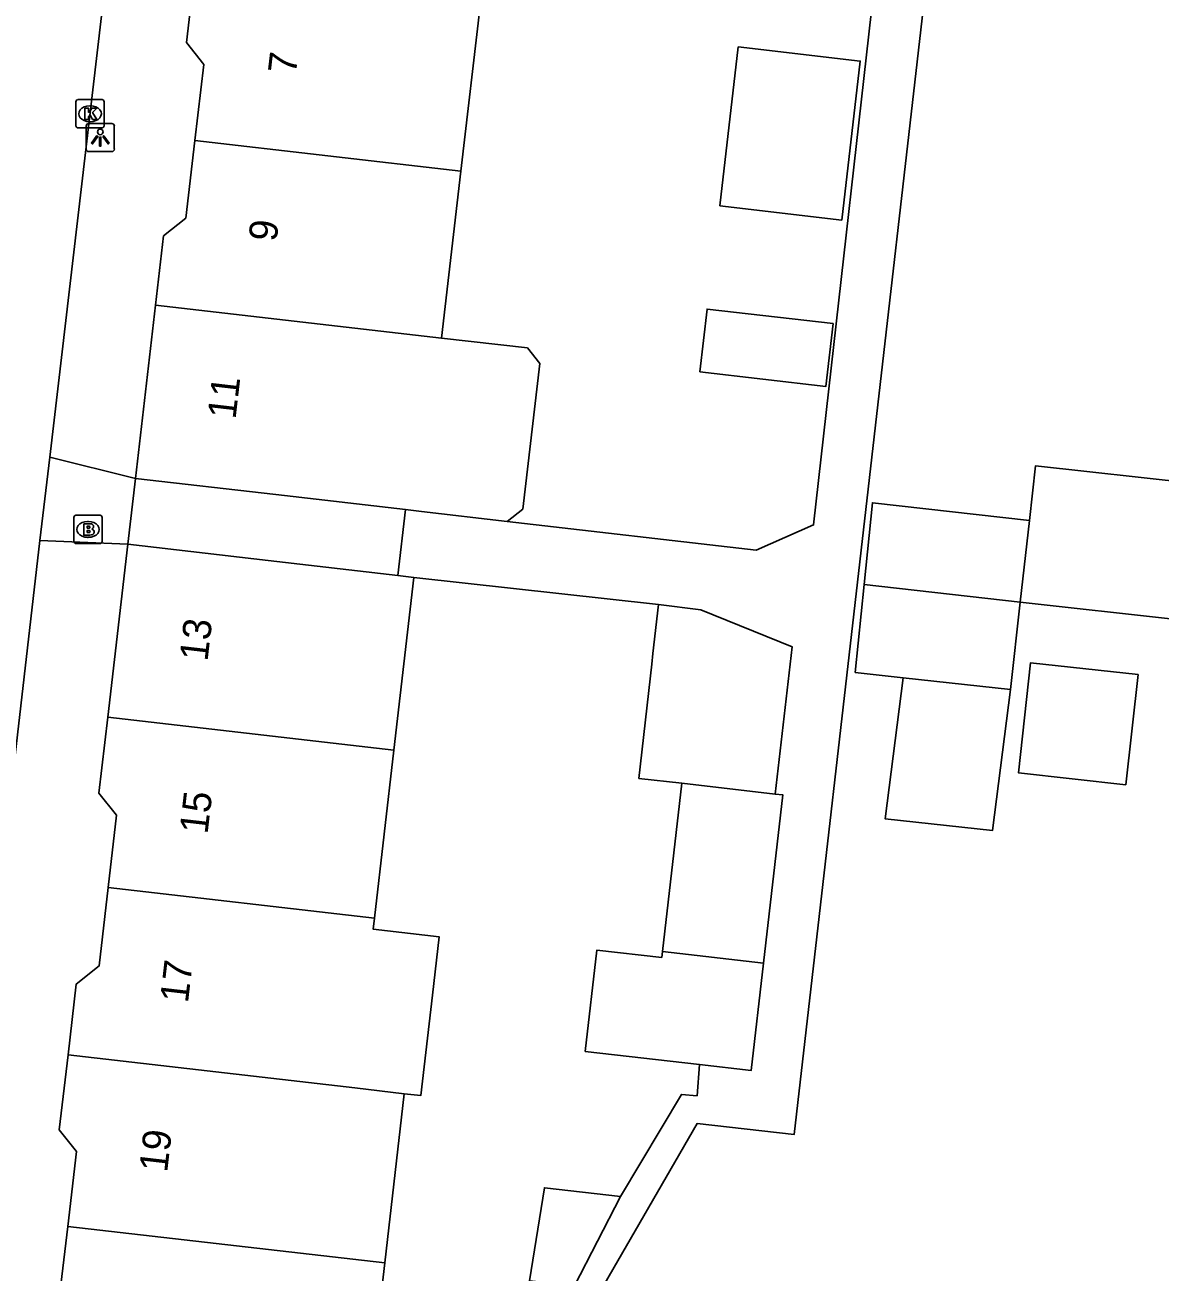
# Model space of a CAD drawing. Extents: x 161696 to 162377, y 380761 to 381673.
# Drawn here: x 162166.99 to 162207.17, y 381154.7 to 381198.84 of the extents above; entities that cross this region are included whole.
import ezdxf

# ---------------------------------------------------------------- set-up
doc = ezdxf.new("R2010")
doc.units = 0
for name, color, linetype in [('IMGEO_Brandkraan', 7, 'Continuous'), ('IMGEO_Kolk', 7, 'Continuous'), ('IMGEO_Lichtpunt', 7, 'Continuous'), ('IMGEO_Pand', 7, 'Continuous'), ('IMGEO_Pand_nummerreeks', 7, 'Continuous'), ('IMGEO_Pand_overbouw', 7, 'Continuous'), ('IMGEO_Rijbaan_lokaal_open', 7, 'Continuous'), ('IMGEO_Voetpad_open', 7, 'Continuous')]:
    doc.layers.add(name, color=color, linetype=linetype)

msp = doc.modelspace()

# ---------------------------------------------------------------- linework, layer by layer
at = {"layer": 'IMGEO_Brandkraan'}
for p, q in [((162168.72, 381180.558), (162168.72, 381181.41)), ((162168.795, 381181.484), (162169.647, 381181.484)), ((162169.208, 381181.264), (162169.233, 381181.264)), ((162169.721, 381181.41), (162169.721, 381180.558)), ((162169.647, 381180.484), (162168.795, 381180.484)), ((162169.231, 381180.704), (162169.206, 381180.704))]:
    msp.add_line(p, q, dxfattribs=at)
for points in [[(162168.72, 381180.558), (162168.72, 381181.41)], [(162168.795, 381181.484), (162169.647, 381181.484)], [(162169.721, 381181.41), (162169.721, 381180.558)], [(162169.068, 381181.184), (162169.068, 381180.784), (162169.281, 381180.784)], [(162169.299, 381181.184), (162169.068, 381181.184)], [(162169.247, 381181.103), (162169.193, 381181.103), (162169.193, 381181.027)], [(162169.193, 381181.027), (162169.246, 381181.027)], [(162169.255, 381180.951), (162169.193, 381180.951), (162169.193, 381180.87)], [(162169.193, 381180.87), (162169.255, 381180.87)], [(162169.647, 381180.484), (162168.795, 381180.484)]]:
    msp.add_lwpolyline(points, dxfattribs=at)
for centre, radius, start, end in [((162168.797, 381181.408), 0.0765, 91.552, 178.448), ((162168.797, 381181.408), 0.0765, 91.552, 178.448), ((162169.645, 381181.408), 0.0765, 1.552, 88.448), ((162169.645, 381181.408), 0.0765, 1.552, 88.448), ((162169.248, 381181.065), 0.0379, 267.8285, 90.9355), ((162169.256, 381180.91), 0.0404, 269.8759, 90.5077), ((162169.287, 381181.035), 0.251, 268.6676, 293.5347), ((162169.303, 381181.039), 0.145, 59.4692, 91.5367), ((162169.328, 381181.086), 0.0922, 285.5137, 58.1501), ((162169.333, 381180.894), 0.105, 301.3115, 78.989), ((162168.797, 381180.56), 0.0765, 181.552, 268.448), ((162168.797, 381180.56), 0.0765, 181.552, 268.448), ((162169.645, 381180.56), 0.0765, 271.552, 358.448), ((162169.645, 381180.56), 0.0765, 271.552, 358.448)]:
    msp.add_arc(centre, radius, start, end, dxfattribs=at)
for centre, major_axis, ratio, start_param, end_param in [((162169.207, 381180.984), (-0.387, 0.002), 0.722429, 4.712389, 7.853982), ((162169.232, 381180.984), (-0.39, 0.002), 0.717154, 1.570796, 4.712389)]:
    msp.add_ellipse(centre, major_axis=major_axis, ratio=ratio, start_param=start_param, end_param=end_param, dxfattribs=at)
at = {"layer": 'IMGEO_Kolk'}
for p, q in [((162168.792, 381195.272), (162168.792, 381196.124)), ((162168.867, 381196.198), (162169.719, 381196.198)), ((162169.28, 381195.978), (162169.305, 381195.978)), ((162169.793, 381196.124), (162169.793, 381195.272)), ((162169.303, 381195.418), (162169.278, 381195.418)), ((162169.719, 381195.198), (162168.867, 381195.198))]:
    msp.add_line(p, q, dxfattribs=at)
for points in [[(162168.792, 381195.272), (162168.792, 381196.124)], [(162168.867, 381196.198), (162169.719, 381196.198)], [(162169.113, 381195.898), (162169.236, 381195.898), (162169.236, 381195.747), (162169.366, 381195.898), (162169.53, 381195.898), (162169.384, 381195.747), (162169.537, 381195.498), (162169.385, 381195.498), (162169.3, 381195.662), (162169.236, 381195.595), (162169.236, 381195.498), (162169.113, 381195.498), (162169.113, 381195.898)], [(162169.793, 381196.124), (162169.793, 381195.272)], [(162169.719, 381195.198), (162168.867, 381195.198)]]:
    msp.add_lwpolyline(points, dxfattribs=at)
for centre, start, end in [((162168.869, 381196.122), 91.552, 178.448), ((162168.869, 381196.122), 91.552, 178.448), ((162169.717, 381196.122), 1.552, 88.448), ((162169.717, 381196.122), 1.552, 88.448), ((162168.869, 381195.274), 181.552, 268.448), ((162168.869, 381195.274), 181.552, 268.448), ((162169.717, 381195.274), 271.552, 358.448), ((162169.717, 381195.274), 271.552, 358.448)]:
    msp.add_arc(centre, 0.0765, start, end, dxfattribs=at)
for centre, major_axis, ratio, start_param, end_param in [((162169.279, 381195.698), (-0.387, 0.002), 0.722429, 4.712389, 7.853982), ((162169.304, 381195.698), (-0.39, 0.002), 0.717154, 1.570796, 4.712389)]:
    msp.add_ellipse(centre, major_axis=major_axis, ratio=ratio, start_param=start_param, end_param=end_param, dxfattribs=at)
at = {"layer": 'IMGEO_Lichtpunt'}
for p, q in [((162170.059, 381195.354), (162169.251, 381195.354)), ((162170.059, 381195.354), (162169.251, 381195.354)), ((162169.157, 381195.259), (162169.157, 381194.452)), ((162169.157, 381195.259), (162169.157, 381194.452)), ((162170.153, 381194.452), (162170.153, 381195.259)), ((162170.153, 381194.452), (162170.153, 381195.259)), ((162169.251, 381194.358), (162170.059, 381194.358)), ((162169.251, 381194.358), (162170.059, 381194.358))]:
    msp.add_line(p, q, dxfattribs=at)
for points in [[(162169.531, 381194.923), (162169.57, 381194.895), (162169.382, 381194.633), (162169.344, 381194.66), (162169.531, 381194.923)], [(162169.743, 381194.895), (162169.781, 381194.922), (162169.968, 381194.66), (162169.929, 381194.632), (162169.743, 381194.895)], [(162169.633, 381194.875), (162169.68, 381194.875), (162169.68, 381194.553), (162169.633, 381194.553), (162169.633, 381194.875)]]:
    msp.add_lwpolyline(points, dxfattribs=at)
msp.add_circle((162169.656, 381195.057), 0.0994, dxfattribs=at)
for centre, start, end in [((162169.251, 381195.259), 90, 180), ((162169.251, 381195.259), 90, 180), ((162170.059, 381195.259), 0, 90), ((162170.059, 381195.259), 0, 90), ((162169.251, 381194.452), 180, 270), ((162169.251, 381194.452), 180, 270), ((162170.059, 381194.452), 270, 0), ((162170.059, 381194.452), 270, 360)]:
    msp.add_arc(centre, 0.0946, start, end, dxfattribs=at)
at = {"layer": 'IMGEO_Pand'}
for points in [[(162173.008, 381194.753), (162173.32, 381197.448), (162172.703, 381198.226), (162173, 381200.786)], [(162183.114, 381199.619), (162182.424, 381193.665)], [(162191.586, 381192.438), (162195.906, 381191.937), (162196.558, 381197.565), (162192.238, 381198.066), (162191.586, 381192.438)], [(162171.61, 381188.928), (162171.894, 381191.377), (162172.69, 381192.008), (162173.008, 381194.753)], [(162182.424, 381193.665), (162173.008, 381194.753)], [(162182.424, 381193.665), (162181.74, 381187.759)], [(162170.9, 381182.792), (162171.61, 381188.928)], [(162181.74, 381187.759), (162171.61, 381188.928)], [(162190.88, 381186.561), (162195.341, 381186.047), (162195.597, 381188.268), (162191.136, 381188.782), (162190.88, 381186.561)], [(162181.74, 381187.759), (162184.774, 381187.407), (162185.214, 381186.853), (162184.617, 381181.706), (162184.063, 381181.267)], [(162202.544, 381181.305), (162202.756, 381183.23), (162208.321, 381182.616)], [(162170.9, 381182.792), (162175.867, 381182.216), (162180.461, 381181.684)], [(162184.063, 381181.267), (162181.029, 381181.618), (162180.461, 381181.684)], [(162196.694, 381179.03), (162196.989, 381181.931), (162202.544, 381181.305)], [(162202.544, 381181.305), (162202.224, 381178.406)], [(162169.921, 381174.343), (162170.63, 381180.457)], [(162180.19, 381179.35), (162175.597, 381179.882), (162170.63, 381180.457)], [(162180.759, 381179.284), (162180.051, 381173.174)], [(162180.19, 381179.35), (162180.759, 381179.284)], [(162198.08, 381175.734), (162196.379, 381175.921), (162196.694, 381179.03)], [(162202.224, 381178.406), (162196.694, 381179.03)], [(162190.238, 381171.997), (162188.723, 381172.171), (162189.186, 381176.211), (162189.221, 381176.596), (162189.419, 381178.324)], [(162193.552, 381171.616), (162194.148, 381176.823), (162190.916, 381178.14), (162189.419, 381178.324)], [(162202.224, 381178.406), (162201.877, 381175.315)], [(162207.751, 381177.797), (162202.224, 381178.406)], [(162205.964, 381171.947), (162202.16, 381172.366), (162202.589, 381176.267), (162206.394, 381175.848), (162205.964, 381171.947)], [(162201.877, 381175.315), (162201.236, 381170.321), (162197.439, 381170.74), (162198.08, 381175.734)], [(162201.877, 381175.315), (162198.08, 381175.734)], [(162169.933, 381168.308), (162170.229, 381170.866), (162169.609, 381171.649), (162169.921, 381174.343)], [(162169.921, 381174.343), (162180.051, 381173.174)], [(162180.051, 381173.174), (162179.361, 381167.219)], [(162189.555, 381166.041), (162190.238, 381171.997)], [(162190.238, 381171.997), (162193.552, 381171.616)], [(162193.137, 381165.628), (162193.819, 381171.585), (162193.552, 381171.616)], [(162168.514, 381162.385), (162168.804, 381164.892), (162169.611, 381165.531), (162169.933, 381168.308)], [(162179.361, 381167.219), (162169.933, 381168.308)], [(162179.361, 381167.219), (162179.316, 381166.83), (162181.652, 381166.559), (162181.413, 381164.501), (162181.001, 381160.942), (162180.418, 381161.01)], [(162190.869, 381162.044), (162186.824, 381162.507), (162187.235, 381166.095), (162189.531, 381165.832), (162189.555, 381166.041)], [(162189.555, 381166.041), (162193.137, 381165.628)], [(162193.137, 381165.628), (162192.702, 381161.834), (162190.869, 381162.044)], [(162168.502, 381156.312), (162168.809, 381158.967), (162168.206, 381159.728), (162168.514, 381162.385)], [(162168.514, 381162.385), (162178.666, 381161.213), (162180.418, 381161.01)], [(162180.418, 381161.01), (162179.724, 381155.017)], [(162186.438, 381154.204), (162184.851, 381154.388), (162185.377, 381157.678), (162188.067, 381157.367)], [(162188.067, 381157.367), (162186.438, 381154.204)], [(162167.107, 381150.404), (162167.412, 381153.033), (162168.194, 381153.652), (162168.502, 381156.312)], [(162179.724, 381155.017), (162168.502, 381156.312)], [(162179.724, 381155.017), (162179.03, 381149.027), (162177.278, 381149.23)]]:
    msp.add_lwpolyline(points, dxfattribs=at)
at = {"layer": 'IMGEO_Pand_overbouw'}
msp.add_lwpolyline([(162180.461, 381181.684), (162175.867, 381182.216), (162170.9, 381182.792), (162170.63, 381180.457), (162175.597, 381179.882), (162180.19, 381179.35)], close=True, dxfattribs=at)
at = {"layer": 'IMGEO_Rijbaan_lokaal_open'}
for points in [[(162171.924, 381218.412), (162171.071, 381211.199), (162169.829, 381200.284), (162167.867, 381183.539)], [(162167.521, 381180.59), (162167.867, 381183.539)], [(162167.521, 381180.59), (162165.836, 381166.11), (162163.848, 381148.312), (162163.756, 381147.701)]]:
    msp.add_lwpolyline(points, dxfattribs=at)
at = {"layer": 'IMGEO_Voetpad_open'}
for points in [[(162197.492, 381204.07), (162194.906, 381181.141), (162192.874, 381180.248), (162184.063, 381181.267)], [(162199.213, 381203.105), (162194.213, 381159.563), (162190.787, 381159.956), (162187.187, 381153.72), (162186.438, 381154.204)], [(162167.867, 381183.539), (162170.9, 381182.792)], [(162170.9, 381182.792), (162170.63, 381180.457)], [(162180.461, 381181.684), (162180.19, 381179.35)], [(162170.63, 381180.457), (162167.521, 381180.59)], [(162189.419, 381178.324), (162180.759, 381179.284)], [(162188.067, 381157.367), (162190.225, 381160.981), (162190.784, 381160.938), (162190.869, 381162.044)]]:
    msp.add_lwpolyline(points, dxfattribs=at)

# ---------------------------------------------------------------- texts
at = {"layer": 'IMGEO_Pand_nummerreeks'}
for s, rotation, p in [('7', 83.3941, (162176.579, 381197.078)), ('9', 83.3941, (162175.893, 381191.148)), ('11', 83.3955, (162174.442, 381184.865)), ('13', 83.4038, (162173.45, 381176.293)), ('15', 83.3924, (162173.451, 381170.177)), ('17', 83.394, (162172.759, 381164.197)), ('19', 83.3996, (162172.022, 381158.202))]:
    msp.add_text(s, height=1, rotation=rotation, dxfattribs=at).set_placement(p)

doc.saveas('drawing.dxf')
